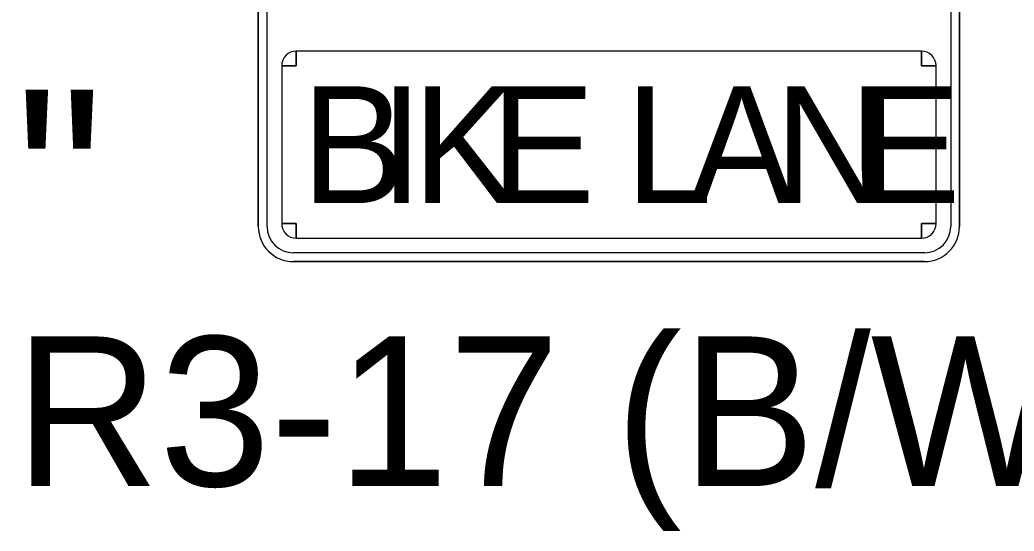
# Model space of a CAD drawing. Extents: x 99999.1 to 100095.7, y 99995 to 100010.7.
# Drawn here: x 100044.5746 to 100045, y 100005.0011 to 100005.2197 of the extents above; entities that cross this region are included whole.
import ezdxf

# ---------------------------------------------------------------- set-up
doc = ezdxf.new("R2010")
doc.units = 0
doc.layers.add('TR_SN_ConstructionSigns', color=7, linetype='Continuous')

msp = doc.modelspace()

# ---------------------------------------------------------------- linework, layer by layer
at = {"layer": 'TR_SN_ConstructionSigns'}
for p, q in [((100044.67665, 100005.34133), (100044.67665, 100005.13133)), ((100044.67665, 100005.34133), (100044.67665, 100005.13133)), ((100044.67665, 100005.13133), (100044.67665, 100005.34133)), ((100044.6804, 100005.13133), (100044.6804, 100005.34133)), ((100044.9729, 100005.34133), (100044.9729, 100005.13133)), ((100044.97665, 100005.13133), (100044.97665, 100005.34133)), ((100044.97665, 100005.13133), (100044.97665, 100005.34133)), ((100044.97665, 100005.34133), (100044.97665, 100005.13133)), ((100044.6929, 100005.20008), (100044.6929, 100005.20633)), ((100044.9604, 100005.20633), (100044.6929, 100005.20633)), ((100044.6929, 100005.20633), (100044.6929, 100005.20008)), ((100044.9604, 100005.20633), (100044.9604, 100005.20008)), ((100044.9604, 100005.20008), (100044.9604, 100005.20633)), ((100044.68665, 100005.20008), (100044.6929, 100005.20008)), ((100044.6929, 100005.20008), (100044.68665, 100005.20008)), ((100044.68665, 100005.20008), (100044.68665, 100005.13258)), ((100044.9604, 100005.20008), (100044.96665, 100005.20008)), ((100044.96665, 100005.20008), (100044.9604, 100005.20008)), ((100044.96665, 100005.13258), (100044.96665, 100005.20008)), ((100044.6929, 100005.13258), (100044.68665, 100005.13258)), ((100044.68665, 100005.13258), (100044.6929, 100005.13258)), ((100044.6929, 100005.12633), (100044.6929, 100005.13258)), ((100044.6929, 100005.13258), (100044.6929, 100005.12633)), ((100044.96665, 100005.13258), (100044.9604, 100005.13258)), ((100044.9604, 100005.13258), (100044.9604, 100005.12633)), ((100044.9604, 100005.12633), (100044.9604, 100005.13258)), ((100044.9604, 100005.13258), (100044.96665, 100005.13258)), ((100044.6929, 100005.12633), (100044.9604, 100005.12633)), ((100044.96165, 100005.12008), (100044.69165, 100005.12008)), ((100044.69165, 100005.11633), (100044.96165, 100005.11633)), ((100044.69165, 100005.11633), (100044.96165, 100005.11633)), ((100044.96165, 100005.11633), (100044.69165, 100005.11633))]:
    msp.add_line(p, q, dxfattribs=at)
for centre, radius, start, end in [((100044.6929, 100005.20008), 0.00625, 90, 180), ((100044.9604, 100005.20008), 0.00625, 0, 90), ((100044.69165, 100005.13133), 0.015, 180, 270), ((100044.69165, 100005.13133), 0.015, 180, 270), ((100044.69165, 100005.13133), 0.015, 180, 270), ((100044.69165, 100005.13133), 0.01125, 180, 270), ((100044.6929, 100005.13258), 0.00625, 180, 270), ((100044.9604, 100005.13258), 0.00625, 270, 0), ((100044.96165, 100005.13133), 0.015, 270, 0), ((100044.96165, 100005.13133), 0.015, 270, 0), ((100044.96165, 100005.13133), 0.01125, 270, 0), ((100044.96165, 100005.13133), 0.015, 270, 0)]:
    msp.add_arc(centre, radius, start, end, dxfattribs=at)

# ---------------------------------------------------------------- texts
for s, height, p in [('30"', 0.08, (100044.45358, 100005.10983)), ('R3-17 (B/W)', 0.064, (100044.57247, 100005.02033))]:
    msp.add_text(s, height=height, rotation=360, dxfattribs=at).set_placement(p)
for s, p in [('B', (100044.69517, 100005.14133)), ('I', (100044.72862, 100005.14133)), ('K', (100044.74267, 100005.14133)), ('E', (100044.77612, 100005.14133)), ('L', (100044.83367, 100005.14133)), ('A', (100044.86109, 100005.14133)), ('N', (100044.89758, 100005.14133)), ('E', (100044.93263, 100005.14133))]:
    msp.add_text(s, height=0.05, dxfattribs=at).set_placement(p)

doc.saveas('drawing.dxf')
